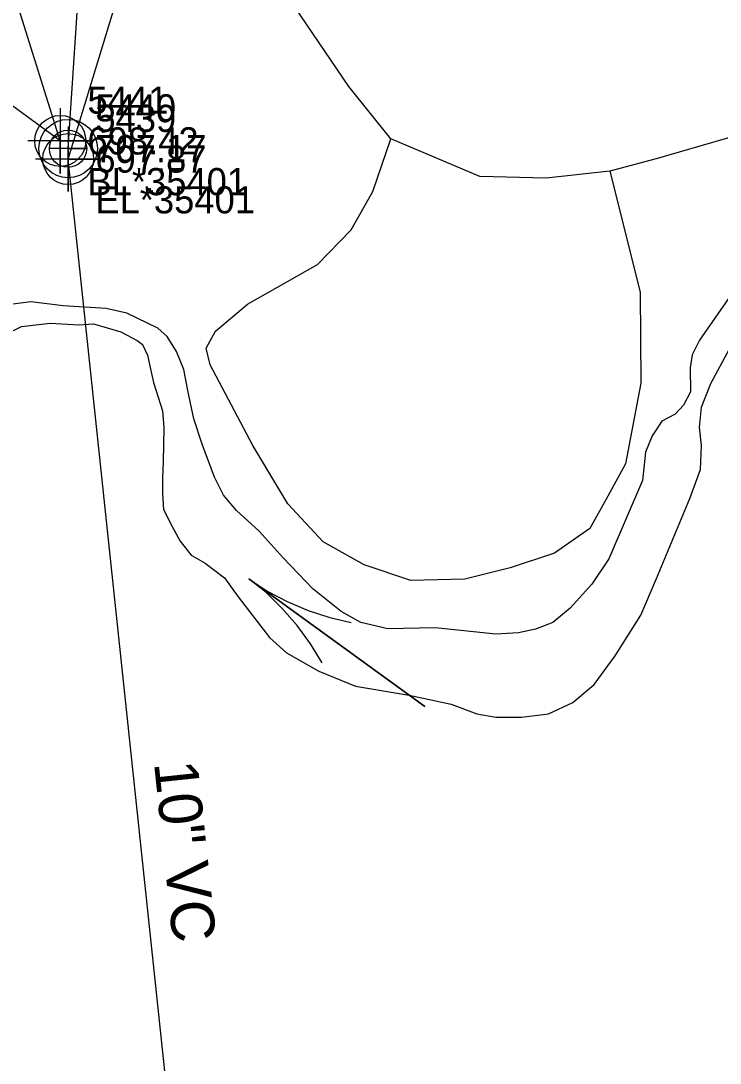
# Model space of a CAD drawing. Extents: x 1516784 to 1522736, y 634838 to 639369.
# Drawn here: x 1519973 to 1520037.3, y 638459.4 to 638555.4 of the extents above; entities that cross this region are included whole.
import ezdxf

# ---------------------------------------------------------------- set-up
doc = ezdxf.new("R2010")
doc.units = 0
for name, color, linetype in [('Exist Hydro River Flow Arrow CELL', 7, 'Continuous'), ('Exist Hydro Stream or Body of Water Text', 7, 'Continuous'), ('Exist Utilities Sanitary Sewer Manhole CELL', 7, 'Continuous'), ('Exist Utilities Sanitary Sewer Manhole Cogo Elevation', 7, 'Continuous'), ('Exist Utilities Sanitary Sewer Manhole Cogo Number', 7, 'Continuous'), ('Exist Utilities Sanitary Sewer Manhole Leader', 7, 'Continuous'), ('Exist Utilities Sanitary Sewer UG Line', 7, 'Continuous'), ('Exist Utilities Sanitary Sewer UG Line Cogo Comment', 7, 'Continuous'), ('Exist Utilities Sanitary Sewer UG Line Cogo Elevation', 7, 'Continuous'), ('Exist Utilities Sanitary Sewer UG Line Cogo Number', 7, 'Continuous'), ('Exist Utilities Sanitary Sewer UG Line Cogo Point CELL', 7, 'Continuous'), ('Exist Utilities Sanitary Sewer UG Line Leader', 7, 'Continuous'), ('Exist Utilities Sanitary Sewer UG Line Text', 7, 'Continuous'), ('Exist Vegetation Hedge Row', 7, 'Continuous'), ('Exist Vegetation Woods Line', 7, 'Continuous')]:
    doc.layers.add(name, color=color, linetype=linetype)

msp = doc.modelspace()

# ---------------------------------------------------------------- linework, layer by layer
at = {"layer": 'Exist Hydro River Flow Arrow CELL'}
msp.add_line((1520002.054, 638498.133), (1520002.054, 638498.133), dxfattribs=at)
msp.add_lwpolyline([(1520000.711, 638496.281), (1519999.645, 638498.026), (1519998.421, 638499.702), (1519997.05, 638501.282), (1519995.574, 638502.739), (1519993.958, 638504.003), (1520010.15, 638492.263), (1519993.958, 638504.003), (1519995.662, 638502.86), (1519997.505, 638501.91), (1519999.433, 638501.098), (1520001.406, 638500.455), (1520003.397, 638499.985)], dxfattribs=at)
at = {"layer": 'Exist Hydro Stream or Body of Water Text'}
for p, q in [((1520030.18, 638513.055), (1520027.086, 638505.847)), ((1520031.47, 638504.015), (1520034.553, 638511.389))]:
    msp.add_line(p, q, dxfattribs=at)
for points in [[(1520056.02, 638527.784), (1520053.031, 638529.39), (1520050.298, 638530.868), (1520047.712, 638532.258), (1520044.784, 638533.707), (1520043.56, 638533.88), (1520042.698, 638533.799), (1520041.623, 638533.489), (1520040.583, 638532.741), (1520038.329, 638530.115), (1520035.434, 638525.953), (1520034.758, 638524.63), (1520034.581, 638523.428)], [(1519982.736, 638528.462), (1519980.854, 638528.873), (1519976.879, 638529.114), (1519973.894, 638529.505), (1519971.538, 638529.184), (1519967.756, 638528.132)], [(1519968.666, 638524.684), (1519971.175, 638526.274), (1519973.036, 638527.24), (1519975.675, 638527.542), (1519978.328, 638527.377), (1519979.682, 638527.481), (1519982.197, 638526.741)], [(1519997.132, 638505.928), (1519994.922, 638508.393), (1519992.837, 638510.283), (1519991.622, 638511.691), (1519990.806, 638513.372), (1519989.67, 638516.382), (1519988.909, 638518.726), (1519988.356, 638521.344), (1519987.993, 638523.27), (1519987.326, 638524.913), (1519986.443, 638526.295), (1519985.605, 638527.085), (1519982.736, 638528.462)], [(1520034.553, 638511.389), (1520035.533, 638514.075), (1520035.608, 638516.285), (1520035.441, 638517.952), (1520035.633, 638519.814), (1520036.469, 638521.964), (1520038.406, 638525.569), (1520039.011, 638526.695), (1520039.573, 638527.416), (1520040.334, 638527.895), (1520041.327, 638528.165), (1520042.802, 638528.021), (1520043.809, 638528.029), (1520044.941, 638528.234), (1520046.154, 638528.41), (1520047.113, 638528.254), (1520048.068, 638527.786), (1520049.098, 638527.223), (1520049.826, 638526.377), (1520050.633, 638525.14), (1520051.829, 638524.338), (1520054.305, 638523.227)], [(1519982.197, 638526.741), (1519983.68, 638525.95), (1519984.193, 638525.557), (1519984.644, 638524.596), (1519984.903, 638523.463), (1519985.183, 638522.071), (1519985.619, 638520.723), (1519986.033, 638519.472), (1519986.158, 638517.901), (1519986.089, 638514.792), (1519986.009, 638513.276), (1519986.015, 638511.817), (1519986.121, 638510.372), (1519986.911, 638508.806), (1519987.644, 638507.461), (1519988.673, 638506.178), (1519989.962, 638505.431), (1519991.743, 638504.103), (1519993.001, 638502.332)], [(1520034.581, 638523.428), (1520034.618, 638521.213), (1520033.977, 638519.991), (1520033.189, 638519.147), (1520031.972, 638518.498), (1520031.083, 638517.15), (1520030.455, 638515.646), (1520030.18, 638513.055)], [(1520016.709, 638498.912), (1520011.099, 638499.481), (1520006.744, 638499.408), (1520004.26, 638499.981), (1520002.466, 638500.985), (1519999.854, 638503.085), (1519997.132, 638505.928)], [(1520027.086, 638505.847), (1520025.515, 638503.518), (1520023.55, 638501.301), (1520021.956, 638499.977), (1520020.349, 638499.354)], [(1520021.548, 638491.585), (1520023.786, 638492.603), (1520025.738, 638494.268), (1520027.688, 638496.922), (1520030.028, 638500.664), (1520031.47, 638504.015)], [(1519993.001, 638502.332), (1519995.881, 638498.603), (1519997.43, 638497.178), (1520000.423, 638495.503), (1520003.782, 638494.106), (1520008.729, 638493.305), (1520012.587, 638492.472), (1520014.952, 638491.562)], [(1520020.349, 638499.354), (1520018.776, 638499.036), (1520016.709, 638498.912)], [(1520014.952, 638491.562), (1520016.686, 638491.264), (1520019.047, 638491.267), (1520021.548, 638491.585)]]:
    msp.add_lwpolyline(points, dxfattribs=at)
at = {"layer": 'Exist Utilities Sanitary Sewer Manhole CELL'}
msp.add_lwpolyline([(1519977.334, 638545.312), (1519977.334, 638541.887), (1519977.334, 638543.6), (1519979.046, 638543.6), (1519975.622, 638543.6)], dxfattribs=at)
for radius in [2.694, 1.712]:
    msp.add_circle((1519977.334, 638543.6), radius, dxfattribs=at)
at = {"layer": 'Exist Utilities Sanitary Sewer Manhole Leader'}
msp.add_lwpolyline([(1519977.334, 638543.6), (1519980.016, 638583.949), (1519974.647, 638586.626)], dxfattribs=at)
at = {"layer": 'Exist Utilities Sanitary Sewer UG Line'}
for p, q in [((1519976.618, 638544.31), (1519814.925, 638661.745)), ((1519989.998, 638423.061), (1519977.345, 638542.637))]:
    msp.add_line(p, q, dxfattribs=at)
at = {"layer": 'Exist Utilities Sanitary Sewer UG Line Cogo Point CELL'}
for points in [[(1519976.618, 638547.31), (1519976.618, 638541.31), (1519976.618, 638544.31), (1519979.618, 638544.31), (1519973.618, 638544.31)], [(1519977.345, 638545.637), (1519977.345, 638539.637), (1519977.345, 638542.637), (1519980.345, 638542.637), (1519974.345, 638542.637)]]:
    msp.add_lwpolyline(points, dxfattribs=at)
for centre in [(1519976.618, 638544.31), (1519977.345, 638542.637)]:
    msp.add_circle(centre, 2.344, dxfattribs=at)
at = {"layer": 'Exist Utilities Sanitary Sewer UG Line Leader'}
for points in [[(1519976.618, 638544.31), (1519963.966, 638584.644), (1519958.597, 638587.321)], [(1519977.345, 638542.637), (1519989.073, 638581.094), (1519994.443, 638578.417)]]:
    msp.add_lwpolyline(points, dxfattribs=at)
at = {"layer": 'Exist Vegetation Hedge Row'}
msp.add_lwpolyline([(1520027.197, 638541.529), (1520029.99, 638530.395), (1520030.031, 638522.009), (1520028.616, 638514.587), (1520026.993, 638511.6), (1520025.338, 638508.642), (1520022.103, 638506.359), (1520018.009, 638505.013), (1520013.843, 638503.964), (1520008.879, 638503.855), (1520004.579, 638505.303), (1520000.8, 638507.418), (1519997.567, 638510.898), (1519994.327, 638516.27), (1519990.42, 638523.686), (1519990.052, 638525.236), (1519990.905, 638526.795), (1519993.844, 638529.273), (1520000.279, 638532.947), (1520003.397, 638536.134), (1520005.365, 638539.649), (1520007.023, 638544.489)], dxfattribs=at)
at = {"layer": 'Exist Vegetation Woods Line'}
msp.add_lwpolyline([(1520046.253, 638546.954), (1520031.442, 638542.657), (1520027.197, 638541.529), (1520021.34, 638540.873), (1520015.229, 638541.02), (1520007.023, 638544.489), (1520003.165, 638549.308), (1519995.953, 638559.969), (1519994, 638562.326), (1519989.255, 638565.182), (1519976.338, 638567.784), (1519961.411, 638572.535), (1519946.08, 638581.045), (1519914.532, 638601.22), (1519904.527, 638610.011), (1519889.508, 638626.075), (1519866.866, 638642.902), (1519857.271, 638651.995), (1519843.152, 638666.762), (1519826.88, 638687.241), (1519808.236, 638716.304), (1519782.744, 638746.259), (1519752.521, 638785.767)], dxfattribs=at)

# ---------------------------------------------------------------- texts
at = {"layer": 'Exist Utilities Sanitary Sewer Manhole Cogo Elevation'}
msp.add_text('707.17', height=2.5, dxfattribs=at).set_placement((1519979.834, 638542.35))
at = {"layer": 'Exist Utilities Sanitary Sewer Manhole Cogo Number'}
msp.add_text('5440', height=2.5, dxfattribs=at).set_placement((1519979.834, 638546.1))
at = {"layer": 'Exist Utilities Sanitary Sewer UG Line Cogo Comment'}
for s, p in [('BL*35401', (1519979.118, 638539.31)), ('EL*35401', (1519979.845, 638537.637))]:
    msp.add_text(s, height=2.5, dxfattribs=at).set_placement(p)
at = {"layer": 'Exist Utilities Sanitary Sewer UG Line Cogo Elevation'}
for s, p in [('698.42', (1519979.118, 638543.06)), ('697.87', (1519979.845, 638541.387))]:
    msp.add_text(s, height=2.5, dxfattribs=at).set_placement(p)
at = {"layer": 'Exist Utilities Sanitary Sewer UG Line Cogo Number'}
for s, p in [('5441', (1519979.118, 638546.81)), ('5439', (1519979.845, 638545.137))]:
    msp.add_text(s, height=2.5, dxfattribs=at).set_placement(p)
at = {"layer": 'Exist Utilities Sanitary Sewer UG Line Text'}
msp.add_text('10" VC', height=4, rotation=276.04031, dxfattribs=at).set_placement((1519985.237, 638487.057))

doc.saveas('drawing.dxf')
